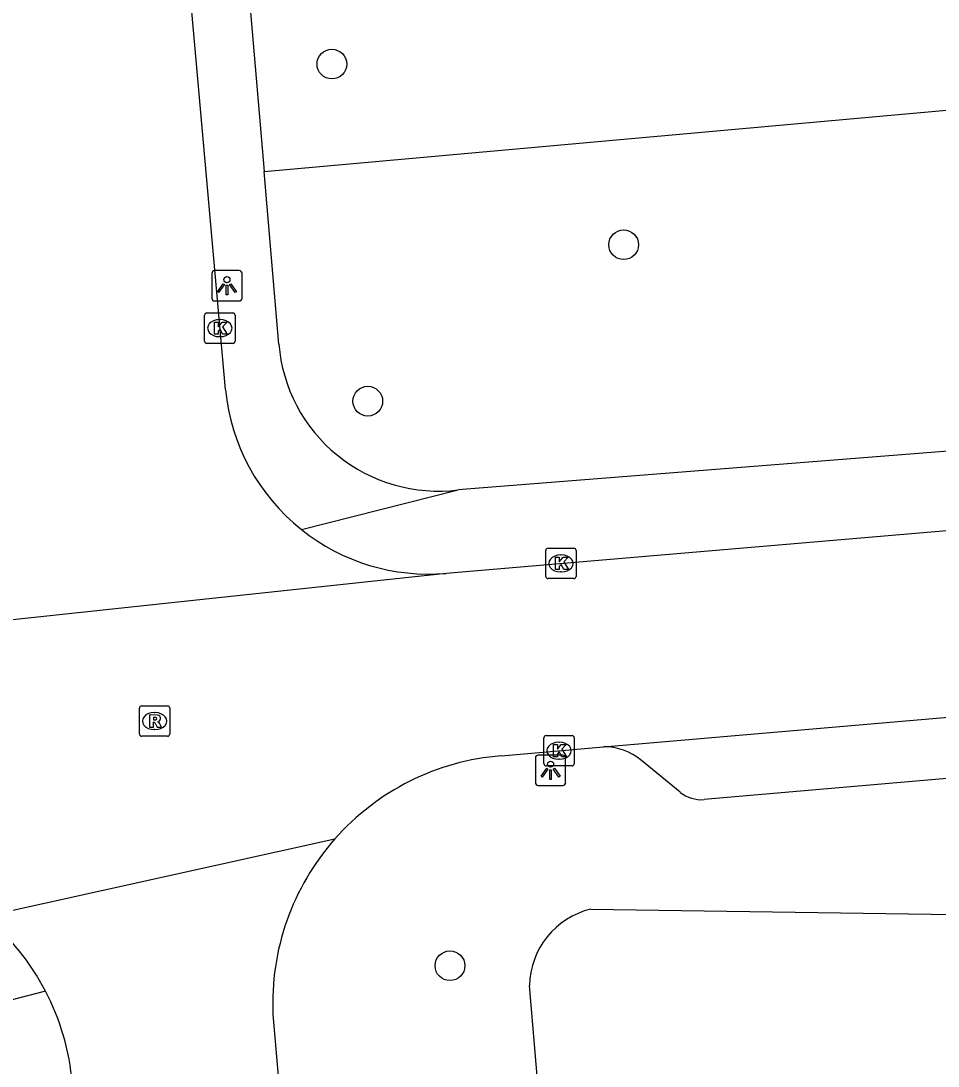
# Model space of a CAD drawing. Extents: x 162990 to 165007, y 383433 to 384336.
# Drawn here: x 164265.54 to 164295.72, y 383839.91 to 383874.32 of the extents above; entities that cross this region are included whole.
import ezdxf

# ---------------------------------------------------------------- set-up
doc = ezdxf.new("R2010")
doc.units = 0
for name, color, linetype in [('IMGEO_Boom', 7, 'Continuous'), ('IMGEO_Groenvoorziening', 7, 'Continuous'), ('IMGEO_Kolk', 7, 'Continuous'), ('IMGEO_Lichtpunt', 7, 'Continuous'), ('IMGEO_Rijbaan_lokaal_open', 7, 'Continuous'), ('IMGEO_Rioolput', 7, 'Continuous'), ('IMGEO_Voetpad_open', 7, 'Continuous')]:
    doc.layers.add(name, color=color, linetype=linetype)

msp = doc.modelspace()

# ---------------------------------------------------------------- linework, layer by layer
at = {"layer": 'IMGEO_Boom'}
for centre in [(164275.77, 383872.904), (164285.373, 383866.955), (164276.952, 383861.805), (164279.657, 383843.217)]:
    msp.add_circle(centre, 0.489, dxfattribs=at)
at = {"layer": 'IMGEO_Groenvoorziening'}
msp.add_lwpolyline([(164273.539, 383869.365), (164309.188, 383872.569), (164310.019, 383872.973), (164310.684, 383873.614), (164311.118, 383874.429), (164311.279, 383875.468), (164308.972, 383901.858), (164313.975, 383902.213)], dxfattribs=at)
at = {"layer": 'IMGEO_Kolk'}
for p, q in [((164271.582, 383863.783), (164271.582, 383864.635)), ((164271.657, 383864.709), (164272.509, 383864.709)), ((164272.583, 383864.635), (164272.583, 383863.783)), ((164272.07, 383864.489), (164272.095, 383864.489)), ((164272.093, 383863.929), (164272.068, 383863.929)), ((164272.509, 383863.709), (164271.657, 383863.709)), ((164282.808, 383856.038), (164282.808, 383856.89)), ((164282.883, 383856.964), (164283.735, 383856.964)), ((164283.296, 383856.744), (164283.321, 383856.744)), ((164283.809, 383856.89), (164283.809, 383856.038)), ((164283.735, 383855.964), (164282.883, 383855.964)), ((164283.319, 383856.184), (164283.294, 383856.184)), ((164282.821, 383850.797), (164283.673, 383850.797)), ((164282.746, 383849.871), (164282.746, 383850.723)), ((164283.234, 383850.577), (164283.259, 383850.577)), ((164283.747, 383850.723), (164283.747, 383849.871)), ((164283.673, 383849.797), (164282.821, 383849.797)), ((164283.257, 383850.017), (164283.232, 383850.017))]:
    msp.add_line(p, q, dxfattribs=at)
for points in [[(164271.582, 383863.783), (164271.582, 383864.635)], [(164271.657, 383864.709), (164272.509, 383864.709)], [(164272.583, 383864.635), (164272.583, 383863.783)], [(164271.903, 383864.409), (164272.026, 383864.409), (164272.026, 383864.258), (164272.156, 383864.409), (164272.32, 383864.409), (164272.174, 383864.258), (164272.327, 383864.009), (164272.175, 383864.009), (164272.09, 383864.173), (164272.026, 383864.106), (164272.026, 383864.009), (164271.903, 383864.009), (164271.903, 383864.409)], [(164272.509, 383863.709), (164271.657, 383863.709)], [(164282.808, 383856.038), (164282.808, 383856.89)], [(164282.883, 383856.964), (164283.735, 383856.964)], [(164283.129, 383856.664), (164283.252, 383856.664), (164283.252, 383856.513), (164283.382, 383856.664), (164283.546, 383856.664), (164283.4, 383856.513), (164283.553, 383856.264), (164283.401, 383856.264), (164283.316, 383856.428), (164283.252, 383856.361), (164283.252, 383856.264), (164283.129, 383856.264), (164283.129, 383856.664)], [(164283.809, 383856.89), (164283.809, 383856.038)], [(164283.735, 383855.964), (164282.883, 383855.964)], [(164282.821, 383850.797), (164283.673, 383850.797)], [(164282.746, 383849.871), (164282.746, 383850.723)], [(164283.067, 383850.497), (164283.19, 383850.497), (164283.19, 383850.346), (164283.32, 383850.497), (164283.484, 383850.497), (164283.338, 383850.346), (164283.491, 383850.097), (164283.339, 383850.097), (164283.254, 383850.261), (164283.19, 383850.194), (164283.19, 383850.097), (164283.067, 383850.097), (164283.067, 383850.497)], [(164283.747, 383850.723), (164283.747, 383849.871)], [(164283.673, 383849.797), (164282.821, 383849.797)]]:
    msp.add_lwpolyline(points, dxfattribs=at)
for centre, start, end in [((164271.659, 383864.633), 91.552, 178.448), ((164271.659, 383864.633), 91.552, 178.448), ((164272.507, 383864.633), 1.552, 88.448), ((164272.507, 383864.633), 1.552, 88.448), ((164271.659, 383863.785), 181.552, 268.448), ((164271.659, 383863.785), 181.552, 268.448), ((164272.507, 383863.785), 271.552, 358.448), ((164272.507, 383863.785), 271.552, 358.448), ((164282.885, 383856.888), 91.552, 178.448), ((164282.885, 383856.888), 91.552, 178.448), ((164283.733, 383856.888), 1.552, 88.448), ((164283.733, 383856.888), 1.552, 88.448), ((164282.885, 383856.04), 181.552, 268.448), ((164282.885, 383856.04), 181.552, 268.448), ((164283.733, 383856.04), 271.552, 358.448), ((164283.733, 383856.04), 271.552, 358.448), ((164282.823, 383850.721), 91.552, 178.448), ((164282.823, 383850.721), 91.552, 178.448), ((164283.671, 383850.721), 1.552, 88.448), ((164283.671, 383850.721), 1.552, 88.448), ((164282.823, 383849.873), 181.552, 268.448), ((164282.823, 383849.873), 181.552, 268.448), ((164283.671, 383849.873), 271.552, 358.448), ((164283.671, 383849.873), 271.552, 358.448)]:
    msp.add_arc(centre, 0.0765, start, end, dxfattribs=at)
for centre, major_axis, ratio, start_param, end_param in [((164272.069, 383864.209), (-0.387, 0.002), 0.722429, 4.712389, 7.853982), ((164272.094, 383864.209), (-0.39, 0.002), 0.717154, 1.570796, 4.712389), ((164283.295, 383856.464), (-0.387, 0.002), 0.722429, 4.712389, 7.853982), ((164283.32, 383856.464), (-0.39, 0.002), 0.717154, 1.570796, 4.712389), ((164283.233, 383850.297), (-0.387, 0.002), 0.722429, 4.712389, 7.853982), ((164283.258, 383850.297), (-0.39, 0.002), 0.717154, 1.570796, 4.712389)]:
    msp.add_ellipse(centre, major_axis=major_axis, ratio=ratio, start_param=start_param, end_param=end_param, dxfattribs=at)
at = {"layer": 'IMGEO_Lichtpunt'}
for p, q in [((164271.819, 383866.008), (164271.819, 383865.201)), ((164271.819, 383866.008), (164271.819, 383865.201)), ((164272.721, 383866.103), (164271.913, 383866.103)), ((164272.721, 383866.103), (164271.913, 383866.103)), ((164272.815, 383865.201), (164272.815, 383866.008)), ((164272.815, 383865.201), (164272.815, 383866.008)), ((164271.913, 383865.107), (164272.721, 383865.107)), ((164271.913, 383865.107), (164272.721, 383865.107)), ((164283.37, 383850.152), (164282.562, 383850.152)), ((164283.37, 383850.152), (164282.562, 383850.152)), ((164282.468, 383850.057), (164282.468, 383849.25)), ((164282.468, 383850.057), (164282.468, 383849.25)), ((164283.464, 383849.25), (164283.464, 383850.057)), ((164283.464, 383849.25), (164283.464, 383850.057)), ((164282.562, 383849.156), (164283.37, 383849.156)), ((164282.562, 383849.156), (164283.37, 383849.156))]:
    msp.add_line(p, q, dxfattribs=at)
for points in [[(164272.193, 383865.672), (164272.232, 383865.644), (164272.044, 383865.382), (164272.006, 383865.409), (164272.193, 383865.672)], [(164272.295, 383865.624), (164272.342, 383865.624), (164272.342, 383865.302), (164272.295, 383865.302), (164272.295, 383865.624)], [(164272.405, 383865.644), (164272.443, 383865.671), (164272.63, 383865.409), (164272.591, 383865.381), (164272.405, 383865.644)], [(164282.842, 383849.721), (164282.881, 383849.693), (164282.693, 383849.431), (164282.655, 383849.458), (164282.842, 383849.721)], [(164282.944, 383849.673), (164282.991, 383849.673), (164282.991, 383849.351), (164282.944, 383849.351), (164282.944, 383849.673)], [(164283.054, 383849.693), (164283.092, 383849.72), (164283.279, 383849.458), (164283.24, 383849.43), (164283.054, 383849.693)]]:
    msp.add_lwpolyline(points, dxfattribs=at)
for centre in [(164272.318, 383865.806), (164282.967, 383849.855)]:
    msp.add_circle(centre, 0.0994, dxfattribs=at)
for centre, start, end in [((164271.913, 383866.008), 90, 180), ((164271.913, 383866.008), 90, 180), ((164272.721, 383866.008), 0, 90), ((164272.721, 383866.008), 0, 90), ((164271.913, 383865.201), 180, 270), ((164271.913, 383865.201), 180, 270), ((164272.721, 383865.201), 270, 0), ((164272.721, 383865.201), 270, 360), ((164282.562, 383850.057), 90, 180), ((164282.562, 383850.057), 90, 180), ((164283.37, 383850.057), 0, 90), ((164283.37, 383850.057), 0, 90), ((164282.562, 383849.25), 180, 270), ((164282.562, 383849.25), 180, 270), ((164283.37, 383849.25), 270, 0), ((164283.37, 383849.25), 270, 360)]:
    msp.add_arc(centre, 0.0946, start, end, dxfattribs=at)
at = {"layer": 'IMGEO_Rijbaan_lokaal_open'}
for points in [[(164272.269, 383862.184), (164268.453, 383905.075)], [(164313.004, 383858.989), (164279.533, 383856.136)], [(164279.533, 383856.136), (164256.836, 383853.71)], [(164284.704, 383850.426), (164312.628, 383852.83)], [(164281.344, 383850.129), (164284.704, 383850.426)], [(164264.369, 383844.847), (164275.867, 383847.391)], [(164273.831, 383841.616), (164274.132, 383838.07)]]:
    msp.add_lwpolyline(points, dxfattribs=at)
for centre, radius, start, end in [((164278.954, 383862.829), 6.716, 185.5134, 231.4229), ((164278.96, 383862.838), 6.727, 231.4297, 274.8876), ((164281.989, 383841.992), 8.163, 94.5323, 138.5895), ((164281.989, 383841.986), 8.166, 138.5595, 182.5999), ((164259.195, 383838.673), 8.056, 27.4386, 50.0341), ((164259.214, 383838.666), 8.042, 4.9141, 27.5453)]:
    msp.add_arc(centre, radius, start, end, dxfattribs=at)
at = {"layer": 'IMGEO_Rioolput'}
for p, q in [((164269.436, 383850.848), (164269.436, 383851.7)), ((164269.511, 383851.774), (164270.363, 383851.774)), ((164269.924, 383851.554), (164269.949, 383851.554)), ((164270.437, 383851.7), (164270.437, 383850.848)), ((164269.947, 383850.994), (164269.922, 383850.994)), ((164270.363, 383850.774), (164269.511, 383850.774))]:
    msp.add_line(p, q, dxfattribs=at)
for points in [[(164269.436, 383850.848), (164269.436, 383851.7)], [(164269.511, 383851.774), (164270.363, 383851.774)], [(164270.025, 383851.472), (164269.773, 383851.474), (164269.773, 383851.074)], [(164270.437, 383851.7), (164270.437, 383850.848)], [(164269.773, 383851.074), (164269.897, 383851.074), (164269.897, 383851.236), (164269.908, 383851.236)], [(164269.951, 383851.393), (164269.897, 383851.393), (164269.897, 383851.312)], [(164269.897, 383851.312), (164269.949, 383851.312)], [(164269.955, 383851.207), (164270.026, 383851.074), (164270.166, 383851.074), (164270.101, 383851.2)], [(164270.363, 383850.774), (164269.511, 383850.774)]]:
    msp.add_lwpolyline(points, dxfattribs=at)
for centre, radius, start, end in [((164269.513, 383851.698), 0.0765, 91.552, 178.448), ((164269.513, 383851.698), 0.0765, 91.552, 178.448), ((164270.024, 383851.362), 0.109, 350.3612, 89.416), ((164270.361, 383851.698), 0.0765, 1.552, 88.448), ((164270.361, 383851.698), 0.0765, 1.552, 88.448), ((164269.907, 383851.183), 0.0533, 26.0293, 88.6989), ((164269.933, 383851.501), 0.19, 274.7715, 282.9687), ((164269.957, 383851.297), 0.0964, 77.0061, 93.1865), ((164269.971, 383851.354), 0.0378, 276.6634, 79.6772), ((164270.022, 383851.362), 0.112, 277.5842, 350.9817), ((164270.006, 383851.147), 0.108, 29.5134, 73.7905), ((164269.513, 383850.85), 0.0765, 181.552, 268.448), ((164269.513, 383850.85), 0.0765, 181.552, 268.448), ((164270.361, 383850.85), 0.0765, 271.552, 358.448), ((164270.361, 383850.85), 0.0765, 271.552, 358.448)]:
    msp.add_arc(centre, radius, start, end, dxfattribs=at)
for centre, major_axis, ratio, start_param, end_param in [((164269.923, 383851.274), (-0.387, 0.002), 0.722429, 4.712389, 7.853982), ((164269.948, 383851.274), (-0.39, 0.002), 0.717154, 1.570796, 4.712389)]:
    msp.add_ellipse(centre, major_axis=major_axis, ratio=ratio, start_param=start_param, end_param=end_param, dxfattribs=at)
at = {"layer": 'IMGEO_Voetpad_open'}
for points in [[(164271.417, 383894.215), (164273.539, 383869.365)], [(164274.024, 383863.683), (164273.539, 383869.365)], [(164313.704, 383861.554), (164279.929, 383858.885)], [(164274.766, 383857.579), (164279.929, 383858.885)], [(164309.962, 383850.593), (164288.019, 383848.687)], [(164287.231, 383848.927), (164285.958, 383849.979)], [(164284.291, 383845.083), (164314.167, 383844.639)], [(164282.767, 383837.036), (164282.544, 383839.333), (164282.274, 383842.569)], [(164266.344, 383842.385), (164260.721, 383840.918)]]:
    msp.add_lwpolyline(points, dxfattribs=at)
for centre, radius, start, end in [((164279.27, 383864.107), 5.263, 184.6166, 277.1935), ((164284.723, 383848.497), 1.929, 50.1995, 90.5623), ((164287.938, 383849.835), 1.151, 232.0858, 274.036), ((164284.909, 383842.521), 2.635, 103.554, 178.9654)]:
    msp.add_arc(centre, radius, start, end, dxfattribs=at)

doc.saveas('drawing.dxf')
